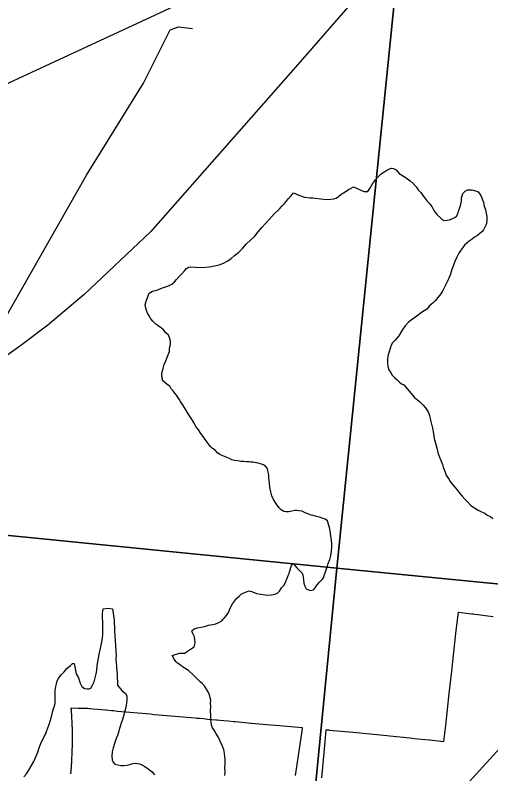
# Model space of a CAD drawing. Extents: x -1.4 to 35.4, y 0 to 22.
# Drawn here: x 27.306 to 27.855, y 16.414 to 17.29 of the extents above; entities that cross this region are included whole.
import ezdxf

# ---------------------------------------------------------------- set-up
doc = ezdxf.new("R2010")
doc.units = 0
for name, color, linetype in [('GM_X_County_Text', 7, 'Continuous'), ('GM_X_Minor_River', 7, 'Continuous'), ('GM_X_Rail_Line', 7, 'Continuous'), ('GM_X_Section', 7, 'Continuous')]:
    doc.layers.add(name, color=color, linetype=linetype)

msp = doc.modelspace()

# ---------------------------------------------------------------- linework, layer by layer
at = {"layer": 'GM_X_County_Text'}
for points in [[(27.9472, 17.57971), (27.83954, 17.46447), (27.7113, 17.32421), (27.63246, 17.23326), (27.46221, 17.03993), (27.3857, 16.96771), (27.34375, 16.93218), (27.31273, 16.90876), (27.25437, 16.86757), (27.18539, 16.82594), (27.18275, 16.82442), (27.1675, 16.81526), (27.10573, 16.78606), (27.03531, 16.75747), (26.97536, 16.73761), (26.92073, 16.72284), (26.78384, 16.69522)], [(27.66007, 16.4092), (27.66302, 16.44264), (27.66498, 16.46492), (27.66703, 16.46475), (27.66819, 16.46464), (27.66858, 16.46459), (27.69617, 16.46196), (27.72726, 16.45885), (27.74611, 16.45697), (27.75419, 16.45616), (27.76495, 16.45509), (27.76694, 16.4549), (27.77522, 16.45406), (27.7838, 16.45321), (27.78427, 16.45316), (27.80091, 16.4515), (27.80092, 16.4515), (27.80158, 16.4575), (27.80296, 16.46981), (27.8071, 16.50695), (27.80995, 16.5325), (27.81204, 16.55115), (27.81519, 16.57938), (27.81757, 16.60076), (27.81809, 16.6007), (27.82924, 16.59934), (27.83313, 16.59887), (27.83485, 16.59866), (27.83633, 16.59848), (27.84023, 16.59801), (27.84028, 16.598), (27.84859, 16.597), (27.85788, 16.59568)], [(27.37032, 16.41396), (27.37033, 16.41405), (27.37034, 16.41415), (27.37034, 16.41424), (27.37035, 16.41434), (27.37036, 16.41443), (27.37037, 16.41452), (27.37038, 16.41462), (27.37039, 16.41471), (27.3704, 16.41481), (27.3704, 16.4149), (27.37041, 16.415), (27.37042, 16.41509), (27.37044, 16.41528), (27.37045, 16.41537), (27.37045, 16.41547), (27.37046, 16.41556), (27.37047, 16.41566), (27.37048, 16.41575), (27.37049, 16.41584), (27.3705, 16.41594), (27.3705, 16.41603), (27.37051, 16.41613), (27.37052, 16.41622), (27.37053, 16.41632), (27.37054, 16.41641), (27.37055, 16.4165), (27.37055, 16.4166), (27.37056, 16.41669), (27.37057, 16.41679), (27.37058, 16.41688), (27.37059, 16.41698), (27.37059, 16.41707), (27.37061, 16.41726), (27.37062, 16.41735), (27.37063, 16.41745), (27.37063, 16.41754), (27.37064, 16.41764), (27.37065, 16.41773), (27.37066, 16.41783), (27.37066, 16.41792), (27.37067, 16.41801), (27.37068, 16.41811), (27.37069, 16.4182), (27.3707, 16.4183), (27.3707, 16.41839), (27.37072, 16.41858), (27.37073, 16.41868), (27.37073, 16.41877), (27.37074, 16.41886), (27.37075, 16.41896), (27.37076, 16.41905), (27.37076, 16.41915), (27.37077, 16.41924), (27.37078, 16.41934), (27.37079, 16.41943), (27.37079, 16.41952), (27.3708, 16.41962), (27.37081, 16.41971), (27.37082, 16.41981), (27.37082, 16.4199), (27.37083, 16.42), (27.37084, 16.42009), (27.37084, 16.42019), (27.37085, 16.42028), (27.37086, 16.42037), (27.37087, 16.42047), (27.37087, 16.42056), (27.37088, 16.42066), (27.37089, 16.42075), (27.37089, 16.42085), (27.3709, 16.42094), (27.37092, 16.42113), (27.37092, 16.42122), (27.37093, 16.42132), (27.37094, 16.42141), (27.37094, 16.42151), (27.37095, 16.4216), (27.37096, 16.4217), (27.37096, 16.42179), (27.37097, 16.42189), (27.37098, 16.42198), (27.37098, 16.42207), (27.37099, 16.42217), (27.371, 16.42236), (27.37101, 16.42245), (27.37102, 16.42255), (27.37103, 16.42264), (27.37104, 16.42283), (27.37104, 16.42292), (27.37105, 16.42302), (27.37106, 16.42311), (27.37106, 16.42321), (27.37107, 16.4233), (27.37108, 16.4234), (27.37108, 16.42349), (27.37109, 16.42359), (27.3711, 16.42368), (27.3711, 16.42378), (27.37111, 16.42387), (27.37112, 16.42396), (27.37112, 16.42406), (27.37113, 16.42415), (27.37114, 16.42425), (27.37114, 16.42434), (27.37115, 16.42444), (27.37115, 16.42453), (27.37116, 16.42463), (27.37117, 16.42472), (27.37117, 16.42481), (27.37118, 16.42491), (27.37118, 16.425), (27.37119, 16.4251), (27.3712, 16.42519), (27.3712, 16.42529), (27.37121, 16.42538), (27.37122, 16.42548), (27.37122, 16.42557), (27.37123, 16.42566), (27.37123, 16.42576), (27.37124, 16.42585), (27.37125, 16.42595), (27.37125, 16.42604), (27.37126, 16.42623), (27.37127, 16.42633), (27.37127, 16.42642), (27.37129, 16.42661), (27.37129, 16.4267), (27.3713, 16.4268), (27.3713, 16.42689), (27.37131, 16.42699), (27.37131, 16.42708), (27.37132, 16.42718), (27.37133, 16.42737), (27.37134, 16.42746), (27.37134, 16.42756), (27.37135, 16.42765), (27.37135, 16.42774), (27.37136, 16.42784), (27.37136, 16.42793), (27.37137, 16.42803), (27.37138, 16.42812), (27.37138, 16.42822), (27.37139, 16.42831), (27.37196, 16.43974), (27.37216, 16.44694), (27.37223, 16.45407), (27.37223, 16.45413), (27.37223, 16.45414), (27.37223, 16.45418), (27.37223, 16.45422), (27.37223, 16.45428), (27.37223, 16.45438), (27.37223, 16.45449), (27.37223, 16.45459), (27.37223, 16.45469), (27.37222, 16.4548), (27.37223, 16.4549), (27.37223, 16.455), (27.37222, 16.45511), (27.37222, 16.45521), (27.37222, 16.45524), (27.37222, 16.45526), (27.37222, 16.45532), (27.37222, 16.45542), (27.37222, 16.45552), (27.37222, 16.45556), (27.37222, 16.45563), (27.37222, 16.45573), (27.37222, 16.45583), (27.37222, 16.45594), (27.37222, 16.45604), (27.3722, 16.45853), (27.3722, 16.45863), (27.3722, 16.45874), (27.3722, 16.45884), (27.3722, 16.45894), (27.3722, 16.45905), (27.3722, 16.45915), (27.37219, 16.4592), (27.37219, 16.45925), (27.37219, 16.45935), (27.37219, 16.45946), (27.37219, 16.45956), (27.37219, 16.45967), (27.37219, 16.45977), (27.37219, 16.45988), (27.37219, 16.45998), (27.37218, 16.46008), (27.37218, 16.46019), (27.37218, 16.46029), (27.37218, 16.46038), (27.37218, 16.46039), (27.37218, 16.4605), (27.37217, 16.46134), (27.37215, 16.46215), (27.37215, 16.46226), (27.37215, 16.46236), (27.37215, 16.46243), (27.37215, 16.46247), (27.37214, 16.46257), (27.37214, 16.46267), (27.37214, 16.46278), (27.37214, 16.46288), (27.37213, 16.46298), (27.37213, 16.46309), (27.37213, 16.46319), (27.37212, 16.4634), (27.37212, 16.46345), (27.37212, 16.4635), (27.37212, 16.46361), (27.37212, 16.46371), (27.37212, 16.46381), (27.37211, 16.46386), (27.37211, 16.46392), (27.37211, 16.46402), (27.37211, 16.46423), (27.3721, 16.46433), (27.3721, 16.46442), (27.3721, 16.46443), (27.3721, 16.46448), (27.3721, 16.46464), (27.37209, 16.46474), (27.37209, 16.46485), (27.37209, 16.46495), (27.37209, 16.46502), (27.37209, 16.46506), (27.37208, 16.46516), (27.37208, 16.46537), (27.37207, 16.46547), (27.37207, 16.46551), (27.37207, 16.46557), (27.37207, 16.46563), (27.37207, 16.46568), (27.37206, 16.46588), (27.37206, 16.46599), (27.37206, 16.46609), (27.37205, 16.4662), (27.37205, 16.4663), (27.37205, 16.46651), (27.37205, 16.46653), (27.37204, 16.46661), (27.37204, 16.46671), (27.37204, 16.46675), (27.37204, 16.46682), (27.37203, 16.46692), (27.37203, 16.46702), (27.37203, 16.46713), (27.37203, 16.46723), (27.37202, 16.46733), (27.37199, 16.46853), (27.37194, 16.46972), (27.37194, 16.46982), (27.37193, 16.46992), (27.37193, 16.47003), (27.37193, 16.47013), (27.37192, 16.47023), (27.37191, 16.47044), (27.37191, 16.47055), (27.37191, 16.47063), (27.3719, 16.47065), (27.3719, 16.47075), (27.3719, 16.47086), (27.37189, 16.47096), (27.37189, 16.47106), (27.37188, 16.47117), (27.37188, 16.47127), (27.37188, 16.47137), (27.37187, 16.47148), (27.37187, 16.47158), (27.37186, 16.47166), (27.37186, 16.47168), (27.37186, 16.47179), (27.37186, 16.47181), (27.37185, 16.47199), (27.37185, 16.4721), (27.37184, 16.47215), (27.37184, 16.4722), (27.37184, 16.47231), (27.37183, 16.47241), (27.37183, 16.47249), (27.37182, 16.47262), (27.37182, 16.47268), (27.37182, 16.47272), (27.37181, 16.47282), (27.37181, 16.47293), (27.37181, 16.47303), (27.3718, 16.47324), (27.37179, 16.47334), (27.37179, 16.47344), (27.37178, 16.47355), (27.37178, 16.47365), (27.37177, 16.47371), (27.37177, 16.47375), (27.37177, 16.47386), (27.37176, 16.47396), (27.37176, 16.47407), (27.37175, 16.47417), (27.37175, 16.47427), (27.37174, 16.47438), (27.37174, 16.47448), (27.37173, 16.47458), (27.37169, 16.47573), (27.37161, 16.47696), (27.37161, 16.47707), (27.3716, 16.47717), (27.3716, 16.47727), (27.37159, 16.47738), (27.37158, 16.47748), (27.37158, 16.47751), (27.37158, 16.47758), (27.37157, 16.47769), (27.37157, 16.47779), (27.37157, 16.47781), (27.37156, 16.47789), (27.37155, 16.478), (27.37155, 16.4781), (27.37154, 16.47821), (27.37153, 16.47841), (27.37153, 16.47852), (27.37152, 16.47859), (27.37152, 16.47862), (27.37151, 16.47872), (27.37151, 16.47883), (27.37151, 16.47883), (27.3715, 16.47893), (27.3715, 16.47903), (27.37149, 16.47914), (27.37148, 16.47924), (27.37148, 16.47934), (27.37147, 16.47945), (27.37147, 16.4795), (27.37146, 16.47955), (27.37146, 16.47965), (27.37145, 16.47976), (27.37145, 16.47986), (27.37145, 16.47986), (27.37144, 16.47996), (27.37143, 16.48007), (27.37143, 16.48017), (27.37142, 16.48027), (27.37141, 16.48038), (27.37141, 16.48048), (27.3714, 16.48058), (27.37139, 16.48069), (27.37139, 16.48079), (27.37138, 16.48088), (27.37138, 16.48089), (27.37138, 16.481), (27.37137, 16.4811), (27.37136, 16.4812), (27.37136, 16.48131), (27.37135, 16.48141), (27.37134, 16.48152), (27.37134, 16.4816), (27.37134, 16.48162), (27.37133, 16.48172), (27.37132, 16.48183), (27.37132, 16.48191), (27.37132, 16.48193), (27.37131, 16.48203), (27.37126, 16.48291), (27.37119, 16.48379), (27.37118, 16.48389), (27.37118, 16.48395), (27.37118, 16.484), (27.37117, 16.4841), (27.37116, 16.4842), (27.37115, 16.48431), (27.37114, 16.48441), (27.37114, 16.48451), (27.37113, 16.48462), (27.37112, 16.48472), (27.37112, 16.48482), (27.37111, 16.48493), (27.3711, 16.48498), (27.3711, 16.485), (27.3711, 16.48503), (27.3711, 16.48505), (27.37109, 16.48513), (27.37109, 16.48519), (27.37108, 16.48524), (27.37108, 16.48534), (27.37107, 16.48544), (27.37106, 16.48555), (27.37105, 16.48565), (27.37104, 16.48575), (27.37088, 16.48782), (27.37088, 16.48789), (27.37088, 16.48792), (27.37087, 16.48799), (27.37087, 16.48803), (27.37087, 16.48805), (27.37086, 16.48808), (27.37086, 16.48813), (27.37085, 16.48823), (27.37084, 16.48834), (27.37084, 16.48844), (27.37083, 16.48854), (27.37082, 16.48865), (27.37082, 16.4887), (27.37081, 16.48875), (27.37081, 16.48884), (27.3708, 16.48885), (27.3708, 16.48896), (27.37079, 16.48899), (27.37079, 16.48906), (27.37079, 16.48907), (27.37078, 16.48916), (27.37076, 16.48937), (27.37075, 16.48947), (27.37074, 16.48958), (27.37074, 16.48968), (27.37073, 16.48978), (27.37071, 16.48999), (27.3707, 16.49009), (27.37888, 16.48992), (27.38983, 16.48968), (27.39181, 16.48951), (27.39249, 16.48945), (27.39604, 16.48912), (27.41058, 16.4878), (27.41107, 16.48776), (27.41736, 16.48718), (27.41949, 16.48699), (27.42421, 16.48656), (27.42892, 16.48613), (27.43364, 16.4857), (27.43416, 16.48566), (27.43835, 16.48527), (27.44307, 16.48484), (27.44778, 16.48441), (27.4525, 16.48398), (27.45721, 16.48356), (27.46193, 16.48313), (27.46664, 16.4827), (27.47136, 16.48227), (27.47608, 16.48184), (27.47659, 16.48179), (27.48554, 16.48117), (27.4904, 16.48073), (27.49511, 16.4803), (27.49983, 16.47987), (27.50454, 16.47944), (27.50926, 16.47901), (27.51397, 16.47858), (27.51578, 16.47842), (27.51869, 16.47815), (27.52345, 16.47772), (27.52816, 16.47729), (27.53287, 16.47686), (27.53759, 16.47643), (27.53936, 16.47627), (27.54231, 16.476), (27.54702, 16.47557), (27.55174, 16.47514), (27.55846, 16.47453), (27.5601, 16.47438), (27.57897, 16.47267), (27.59595, 16.47114), (27.61104, 16.46977), (27.62424, 16.46857), (27.63742, 16.46738), (27.63682, 16.46331), (27.62932, 16.41192)]]:
    msp.add_lwpolyline(points, dxfattribs=at)
at = {"layer": 'GM_X_Minor_River'}
for points in [[(26.85248, 16.40995), (26.88414, 16.43741), (26.97222, 16.5169), (27.01028, 16.56057), (27.04273, 16.58954), (27.09748, 16.65263), (27.13851, 16.71182), (27.17777, 16.75889), (27.18782, 16.76818), (27.23923, 16.83476), (27.25369, 16.87475), (27.2925, 16.93703), (27.38845, 17.10531), (27.45433, 17.21189), (27.48477, 17.27321), (27.49471, 17.27681), (27.5106, 17.27497)], [(27.47589, 16.87839), (27.47671, 16.88218), (27.47793, 16.88673), (27.47989, 16.89088), (27.48108, 16.89428), (27.48227, 16.8973), (27.48345, 16.89994), (27.48424, 16.90183), (27.4843, 16.90563), (27.48513, 16.9098), (27.48518, 16.91284), (27.48484, 16.91551), (27.48375, 16.91895), (27.48302, 16.92086), (27.48003, 16.92357), (27.47705, 16.92704), (27.47442, 16.92898), (27.47254, 16.93016), (27.47067, 16.93171), (27.46842, 16.93327), (27.46506, 16.93674), (27.46244, 16.93945), (27.4606, 16.9429), (27.45875, 16.94597), (27.45766, 16.94903), (27.45694, 16.9517), (27.4566, 16.95399), (27.45625, 16.9559), (27.45708, 16.96007), (27.45826, 16.96309), (27.45945, 16.96611), (27.46064, 16.96913), (27.46447, 16.97135), (27.46943, 16.97279), (27.47592, 16.97535), (27.48317, 16.97751), (27.487, 16.97973), (27.49008, 16.98234), (27.4924, 16.98496), (27.49549, 16.98833), (27.49858, 16.9917), (27.50129, 16.99508), (27.50361, 16.99771), (27.50591, 16.99919), (27.50896, 16.99952), (27.51426, 16.99905), (27.52185, 16.99893), (27.52983, 16.99956), (27.53631, 17.00059), (27.54164, 17.00203), (27.54661, 17.00384), (27.55082, 17.00606), (27.55504, 17.00903), (27.55928, 17.01276), (27.56427, 17.01648), (27.56852, 17.02098), (27.57316, 17.02622), (27.57816, 17.0307), (27.58279, 17.03519), (27.58667, 17.04007), (27.59092, 17.04495), (27.59517, 17.04982), (27.59865, 17.05394), (27.60213, 17.05769), (27.60522, 17.06106), (27.60908, 17.0648), (27.61139, 17.06704), (27.6141, 17.07004), (27.6168, 17.07266), (27.61912, 17.07566), (27.62145, 17.07866), (27.62376, 17.08091), (27.6257, 17.08316), (27.62725, 17.08503), (27.63327, 17.08227), (27.64008, 17.08026), (27.64651, 17.0794), (27.64955, 17.07934), (27.6522, 17.07892), (27.65902, 17.07805), (27.66547, 17.07756), (27.67041, 17.07786), (27.67383, 17.07819), (27.6765, 17.07891), (27.67919, 17.08076), (27.68226, 17.08338), (27.68687, 17.08634), (27.6907, 17.08894), (27.69376, 17.09041), (27.69644, 17.09189), (27.70851, 17.08675), (27.71306, 17.08667), (27.7154, 17.09006), (27.71852, 17.09533), (27.72201, 17.10022), (27.72549, 17.10396), (27.72857, 17.10695), (27.73164, 17.1088), (27.73395, 17.11067), (27.73587, 17.11178), (27.73816, 17.11288)], [(27.73816, 17.11288), (27.74045, 17.1136), (27.74272, 17.11319), (27.74573, 17.11162), (27.74946, 17.10737), (27.75622, 17.10308), (27.76185, 17.09881), (27.76597, 17.09531), (27.76895, 17.09184), (27.77118, 17.08839), (27.77416, 17.0853), (27.77676, 17.08183), (27.77937, 17.07837), (27.7816, 17.07529), (27.78384, 17.07335), (27.78495, 17.07143), (27.78681, 17.06912), (27.78829, 17.06681), (27.78977, 17.06413), (27.79125, 17.06182), (27.79311, 17.05951), (27.79685, 17.05603), (27.7991, 17.05409), (27.80174, 17.05329), (27.80479, 17.05362), (27.80745, 17.05395), (27.81012, 17.05505), (27.81356, 17.05652), (27.81548, 17.05801), (27.81705, 17.06102), (27.81786, 17.06405), (27.81904, 17.06707), (27.81984, 17.06934), (27.82026, 17.072), (27.82108, 17.0754), (27.82114, 17.0792), (27.82274, 17.0845), (27.82544, 17.08712), (27.82812, 17.0886), (27.83306, 17.08852), (27.83721, 17.08731), (27.84061, 17.08611), (27.84358, 17.08188), (27.84504, 17.07806), (27.84649, 17.07385), (27.84756, 17.06965), (27.84901, 17.06544), (27.84971, 17.06163), (27.85041, 17.05781), (27.85035, 17.05401), (27.8499, 17.04984), (27.84948, 17.04756), (27.84792, 17.04455), (27.84674, 17.04229), (27.84481, 17.04003), (27.8425, 17.03817), (27.83981, 17.03593), (27.83636, 17.03371), (27.83366, 17.03147), (27.83021, 17.02925), (27.82752, 17.02701), (27.82483, 17.02477), (27.82288, 17.02214), (27.82055, 17.01876), (27.81822, 17.01537), (27.81587, 17.01085), (27.81351, 17.00595), (27.81192, 17.00141), (27.80995, 16.9965), (27.80834, 16.9912), (27.80596, 16.98477), (27.804, 16.98063), (27.80204, 16.97685), (27.79969, 16.97233), (27.79735, 16.96856), (27.79077, 16.96031), (27.78884, 16.95844), (27.78615, 16.9562), (27.78384, 16.95434), (27.78112, 16.95058), (27.77499, 16.94688), (27.76961, 16.94278), (27.76461, 16.93906), (27.76001, 16.93572), (27.75614, 16.9316), (27.75264, 16.92633), (27.74874, 16.91993), (27.74449, 16.91506), (27.7414, 16.91169), (27.74022, 16.90904), (27.73902, 16.90526), (27.73742, 16.90034), (27.73622, 16.89656), (27.73578, 16.89239), (27.73571, 16.88821), (27.73603, 16.8844), (27.73749, 16.88057), (27.73934, 16.87788), (27.74119, 16.87443), (27.74417, 16.87134), (27.74679, 16.86901)], [(27.65727, 16.63552), (27.66036, 16.63851), (27.6619, 16.64039), (27.66271, 16.64304), (27.66429, 16.64719), (27.66548, 16.65059), (27.66668, 16.654), (27.66748, 16.65702), (27.66908, 16.66156), (27.67029, 16.6661), (27.67112, 16.67103), (27.67158, 16.67597), (27.67165, 16.68053), (27.6696, 16.69463), (27.66925, 16.69653), (27.6689, 16.69844), (27.66818, 16.70073), (27.66747, 16.70341), (27.66637, 16.70609), (27.66374, 16.70803), (27.66035, 16.70923), (27.65733, 16.71041), (27.65392, 16.71123), (27.65015, 16.71244), (27.64788, 16.71285), (27.64486, 16.71404), (27.64071, 16.71563), (27.63732, 16.71721), (27.63353, 16.71765), (27.63088, 16.71807), (27.62898, 16.7181), (27.62555, 16.7174), (27.62327, 16.71706), (27.62137, 16.71671), (27.61871, 16.71675), (27.61606, 16.71718), (27.61304, 16.71875), (27.61118, 16.72068), (27.60858, 16.72414), (27.60597, 16.72761), (27.60376, 16.73182), (27.6023, 16.73527), (27.60123, 16.73985), (27.60017, 16.74481), (27.59949, 16.74976), (27.59918, 16.75357), (27.59883, 16.75586), (27.59887, 16.75852), (27.59853, 16.76081), (27.59782, 16.76386), (27.5971, 16.76653), (27.59487, 16.76923), (27.59262, 16.77079), (27.59035, 16.77159), (27.58506, 16.77319), (27.58241, 16.77362), (27.58052, 16.77403), (27.57824, 16.77406), (27.57597, 16.77448), (27.57256, 16.77454), (27.56952, 16.77459), (27.56648, 16.77464), (27.56308, 16.77545), (27.55929, 16.7759), (27.55627, 16.77671), (27.55326, 16.77828), (27.54949, 16.77986), (27.54571, 16.78144), (27.54232, 16.78302), (27.5397, 16.78496), (27.5367, 16.78767), (27.5337, 16.78962), (27.53183, 16.79156), (27.52997, 16.79387), (27.52774, 16.79694), (27.52551, 16.80002), (27.52291, 16.80349), (27.52031, 16.80695), (27.51772, 16.81118), (27.51474, 16.81503), (27.51253, 16.81886), (27.51031, 16.8227), (27.50661, 16.82885), (27.50401, 16.83269), (27.5018, 16.83653), (27.49921, 16.84075), (27.49699, 16.84421), (27.49551, 16.8469), (27.49365, 16.84921), (27.49217, 16.85152), (27.49031, 16.85383), (27.48845, 16.85652), (27.48621, 16.85884), (27.48436, 16.86191), (27.48136, 16.86386), (27.47836, 16.86657), (27.47612, 16.86851), (27.47615, 16.87041), (27.47543, 16.87308), (27.47547, 16.87574), (27.47589, 16.87839)], [(27.74679, 16.86901), (27.74941, 16.86669), (27.75203, 16.86437), (27.75467, 16.86318), (27.76696, 16.84853), (27.77258, 16.84388), (27.77708, 16.84), (27.77969, 16.83692), (27.78265, 16.83231), (27.78409, 16.82772), (27.78553, 16.82237), (27.78659, 16.81779), (27.78766, 16.81321), (27.78908, 16.80711), (27.78975, 16.80139), (27.79118, 16.79605), (27.79261, 16.79032), (27.79404, 16.78497), (27.79585, 16.77962), (27.79768, 16.77503), (27.79914, 16.7712), (27.80022, 16.76814), (27.80132, 16.76546), (27.80241, 16.76241), (27.8035, 16.75896), (27.80498, 16.75666), (27.80683, 16.75397), (27.80794, 16.75205), (27.80943, 16.75012), (27.81129, 16.74781), (27.81352, 16.74511), (27.81539, 16.7428), (27.81725, 16.74049), (27.81948, 16.73779), (27.82209, 16.73471), (27.82507, 16.73124), (27.82881, 16.72737), (27.83217, 16.7239), (27.8363, 16.72117), (27.84043, 16.71844), (27.8442, 16.71648), (27.84797, 16.71489), (27.85097, 16.71294), (27.85474, 16.71136), (27.85736, 16.70904)], [(27.54794, 16.42102), (27.54838, 16.42482), (27.54844, 16.42862), (27.54848, 16.43128), (27.54814, 16.43356), (27.54782, 16.43737), (27.54676, 16.44195), (27.54493, 16.44654), (27.54274, 16.4519), (27.54016, 16.45688), (27.53757, 16.46111), (27.53573, 16.46456), (27.53387, 16.46725), (27.53279, 16.47069), (27.53207, 16.47336), (27.53174, 16.47641), (27.53181, 16.48097), (27.53152, 16.48667), (27.53199, 16.49199), (27.53167, 16.49579), (27.53172, 16.49921), (27.53101, 16.50188), (27.5303, 16.50532), (27.52884, 16.50876), (27.52699, 16.51184), (27.52439, 16.51568), (27.52215, 16.518), (27.51953, 16.52032), (27.51654, 16.52341), (27.51244, 16.52766), (27.50608, 16.53347), (27.49931, 16.53776), (27.49518, 16.54049), (27.4933, 16.54166), (27.49143, 16.54359), (27.48958, 16.54628), (27.48737, 16.5505), (27.49576, 16.5534), (27.50184, 16.55331), (27.50376, 16.55479), (27.50837, 16.55814), (27.51258, 16.56073), (27.51379, 16.56527), (27.51315, 16.57213), (27.51056, 16.57673), (27.50984, 16.57902), (27.51254, 16.58164), (27.51635, 16.58272), (27.52054, 16.58341), (27.52472, 16.5841), (27.5293, 16.58555), (27.53654, 16.58695), (27.54112, 16.58877), (27.54457, 16.59062), (27.54727, 16.59361), (27.54998, 16.59699), (27.55232, 16.60037), (27.55429, 16.60528), (27.55703, 16.61018), (27.55936, 16.61356), (27.56169, 16.61656), (27.56476, 16.61917), (27.56746, 16.62179), (27.57129, 16.62363), (27.57396, 16.62473), (27.57625, 16.62545), (27.58003, 16.62425), (27.58455, 16.62227), (27.59478, 16.62058), (27.59781, 16.62053), (27.60199, 16.62084), (27.6058, 16.62154), (27.60885, 16.62263), (27.61117, 16.62488), (27.61351, 16.62902), (27.6166, 16.63201), (27.61856, 16.63616), (27.62014, 16.63993), (27.62133, 16.64295), (27.62212, 16.64522), (27.62254, 16.6475), (27.62333, 16.64977), (27.62414, 16.65241), (27.62493, 16.65468), (27.62687, 16.65693), (27.63096, 16.65192), (27.63507, 16.64805), (27.63732, 16.64573), (27.63804, 16.64344), (27.63838, 16.64116), (27.6387, 16.63773), (27.63941, 16.6343), (27.64049, 16.63086), (27.64196, 16.62779), (27.6446, 16.62661), (27.64687, 16.62581), (27.64877, 16.62616), (27.65068, 16.62689), (27.65223, 16.62876), (27.65456, 16.63215), (27.65727, 16.63552)], [(27.40708, 16.58679), (27.40713, 16.58984), (27.40682, 16.59364), (27.40687, 16.59706), (27.40691, 16.59972), (27.40733, 16.60199), (27.40775, 16.60465), (27.41346, 16.60532), (27.41838, 16.60447), (27.42045, 16.59152), (27.42039, 16.58809), (27.42071, 16.58391), (27.42062, 16.57859), (27.42092, 16.57326), (27.42159, 16.56793), (27.42188, 16.56222), (27.42216, 16.55575), (27.42246, 16.55119), (27.42238, 16.54587), (27.42269, 16.54168), (27.42302, 16.53863), (27.42299, 16.53635), (27.42331, 16.53293), (27.42362, 16.52874), (27.42393, 16.52417), (27.42426, 16.52075), (27.42419, 16.51657), (27.42902, 16.51041), (27.43352, 16.50691), (27.435, 16.50423), (27.43492, 16.49891), (27.43406, 16.49284), (27.43284, 16.48792), (27.43161, 16.48223), (27.43001, 16.47656), (27.42842, 16.4724), (27.42722, 16.46862), (27.42603, 16.46522), (27.42521, 16.46181), (27.42402, 16.45841), (27.42244, 16.45464), (27.42083, 16.44896), (27.41924, 16.44405), (27.41803, 16.43951), (27.41757, 16.43457), (27.41787, 16.43001), (27.41897, 16.42733), (27.42121, 16.42501), (27.42802, 16.42376), (27.43144, 16.4237), (27.43524, 16.42402), (27.43829, 16.42473), (27.44058, 16.42545), (27.44248, 16.4258), (27.44476, 16.42614), (27.44704, 16.4261), (27.44969, 16.42568), (27.45233, 16.4245), (27.45572, 16.42254), (27.45947, 16.41982), (27.46397, 16.41632), (27.46695, 16.41285)], [(27.3162, 16.41039), (27.31892, 16.41415), (27.32204, 16.41904), (27.32476, 16.42356), (27.32749, 16.42807), (27.32986, 16.43373), (27.33222, 16.43902), (27.33422, 16.44507), (27.33659, 16.45111), (27.33934, 16.45677), (27.34169, 16.46167), (27.34368, 16.46696), (27.34566, 16.47225), (27.34726, 16.47754), (27.34847, 16.4817), (27.34969, 16.48663), (27.3509, 16.49155), (27.3521, 16.49533), (27.35216, 16.49913), (27.35225, 16.50445), (27.35234, 16.51015), (27.35279, 16.5147), (27.3536, 16.51811), (27.35442, 16.52152), (27.35598, 16.52415), (27.35715, 16.52603), (27.35947, 16.52866), (27.36255, 16.53165), (27.36565, 16.53578), (27.36988, 16.53913), (27.3722, 16.54137), (27.37409, 16.54134), (27.37656, 16.52952), (27.37915, 16.52491), (27.37986, 16.52224), (27.38095, 16.5188), (27.38316, 16.51496), (27.38616, 16.51263), (27.38919, 16.5122), (27.39147, 16.51216), (27.39338, 16.51289), (27.39533, 16.51628), (27.3973, 16.52043), (27.39851, 16.52497), (27.39934, 16.52952), (27.40016, 16.53331), (27.40063, 16.539), (27.40188, 16.54582), (27.40352, 16.55378), (27.40477, 16.5606), (27.406, 16.56628), (27.40683, 16.57083), (27.40728, 16.57501), (27.40734, 16.57881), (27.40703, 16.58299), (27.40708, 16.58679)], [(27.54817, 16.4119), (27.54825, 16.41684), (27.54794, 16.42102)]]:
    msp.add_lwpolyline(points, dxfattribs=at)
at = {"layer": 'GM_X_Rail_Line'}
for points in [[(27.68085, 16.24056), (27.87726, 16.4568), (28.06656, 16.6664), (28.25655, 16.87667), (28.5102, 17.1567), (28.78237, 17.45601), (28.95193, 17.64453), (29.0644, 17.76844), (29.13889, 17.85121), (29.2555, 17.9795), (29.39499, 18.13384), (29.77285, 18.55121), (29.9357, 18.73013), (30.48463, 19.33646), (30.56259, 19.42284)], [(24.57021, 15.89009), (24.57642, 15.89374), (24.58531, 15.90052), (24.5864, 15.90135), (24.65923, 15.95688), (24.75584, 16.01806), (24.90765, 16.10292), (25.02989, 16.17594), (25.1403, 16.20161), (25.18762, 16.20161), (25.25662, 16.20754), (25.30986, 16.22926), (26.5579, 16.86871), (27.49441, 17.30294), (28.05694, 17.52298)]]:
    msp.add_lwpolyline(points, dxfattribs=at)
at = {"layer": 'GM_X_Section'}
for points in [[(28.0549, 17.63148), (28.78293, 17.56035), (28.69084, 16.55237), (27.67732, 16.65174), (27.76487, 17.51659)], [(27.76487, 17.51659), (27.67732, 16.65174), (26.64566, 16.75445), (26.72516, 17.51659)]]:
    msp.add_lwpolyline(points, dxfattribs=at)
for points in [[(27.67732, 16.65174), (27.5793, 15.64992), (26.56663, 15.75608), (26.54696, 15.75756), (26.64566, 16.75445)], [(28.69084, 16.55237), (28.58778, 15.54345), (27.5793, 15.64992), (27.67732, 16.65174)]]:
    msp.add_lwpolyline(points, close=True, dxfattribs=at)

doc.saveas('drawing.dxf')
